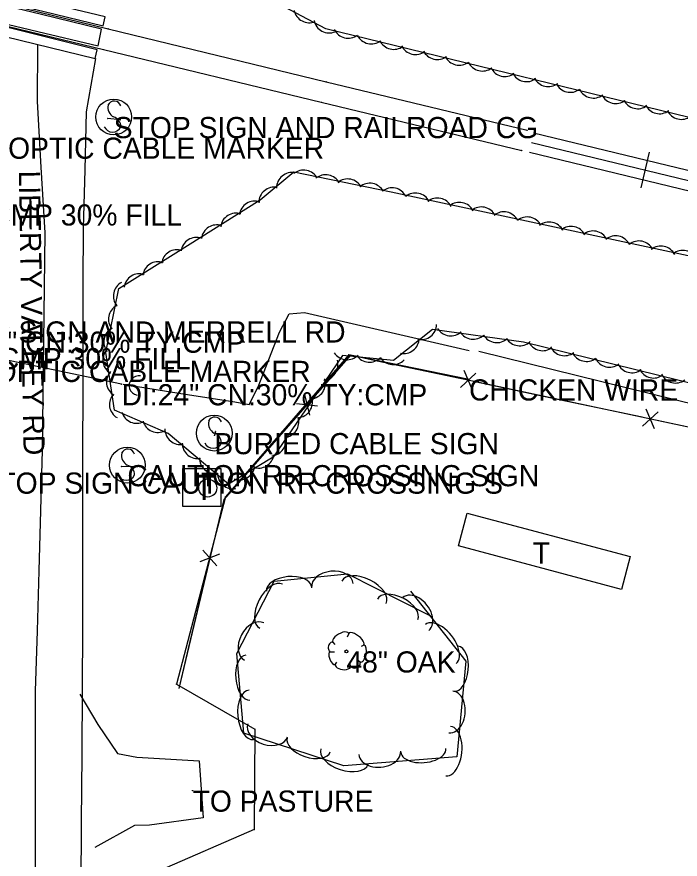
# Model space of a CAD drawing. Extents: x 1441650 to 1491889, y 345904 to 358319.
# Drawn here: x 1451089.1 to 1451245.9, y 352972.1 to 353171.1 of the extents above; entities that cross this region are included whole.
import ezdxf

# ---------------------------------------------------------------- set-up
doc = ezdxf.new("R2010")
doc.units = 0
for name, color, linetype in [('S_BUILDING', 7, 'Continuous'), ('S_BUILDING_ANNOT', 7, 'Continuous'), ('S_CROSS_DRAIN', 7, 'Continuous'), ('S_CROSS_DRAIN_ANNOT', 7, 'Continuous'), ('S_DITCHLINE', 7, 'Continuous'), ('S_DRG_PT_SYM', 7, 'Continuous'), ('S_EDGE_CONCRETE', 7, 'Continuous'), ('S_EDGE_PAVEMENT', 7, 'Continuous'), ('S_EDGE_PAVEMENT_ANNOT', 7, 'Continuous'), ('S_FENCE', 7, 'Continuous'), ('S_FENCE_ANNOT', 7, 'Continuous'), ('S_GRAVEL_ROAD', 7, 'Continuous'), ('S_MSC_PT_SYM', 7, 'Continuous'), ('S_PAVEMENT_CROWN', 7, 'Continuous'), ('S_RAILROAD', 7, 'Continuous'), ('S_SIGN', 7, 'Continuous'), ('S_SIGN_ANNOT', 7, 'Continuous'), ('S_STREAM', 7, 'Continuous'), ('S_SURVEY_TEXT_ANNOT', 7, 'Continuous'), ('S_TELEPHONE_UTILITIES', 7, 'Continuous'), ('S_TREE', 7, 'Continuous'), ('S_TREE_ANNOT', 7, 'Continuous'), ('S_UTILITY_POLE', 7, 'Continuous')]:
    doc.layers.add(name, color=color, linetype=linetype)

msp = doc.modelspace()

# ---------------------------------------------------------------- linework, layer by layer
at = {"layer": 'S_BUILDING'}
msp.add_lwpolyline([(1451231.99, 353035.88), (1451193.49, 353046.15), (1451195.55, 353053.89), (1451234.06, 353043.62)], close=True, dxfattribs=at)
at = {"layer": 'S_CROSS_DRAIN'}
msp.add_line((1451113.86, 353084.35), (1451073.19, 353092.88), dxfattribs=at)
msp.add_arc((1451117.93, 353084.02), 2.3, 79.1525, 259.4817, dxfattribs=at)
at = {"layer": 'S_DITCHLINE'}
msp.add_lwpolyline([(1451114.21, 353084.33), (1451127.41, 353082.25), (1451140.61, 353080.17), (1451144.02, 353079.53), (1451146.11, 353083.72), (1451151.2, 353096.64), (1451153.47, 353100.95), (1451157.11, 353101.3), (1451176.54, 353096.79), (1451195.96, 353092.29)], dxfattribs=at)
at = {"layer": 'S_DRG_PT_SYM'}
msp.add_lwpolyline([(1451113.86, 353084.35), (1451113.86, 353084.4), (1451113.86, 353084.35), (1451113.81, 353084.35), (1451113.86, 353084.35), (1451113.86, 353084.3), (1451113.86, 353084.35), (1451113.91, 353084.35)], dxfattribs=at)
at = {"layer": 'S_EDGE_CONCRETE'}
for points in [[(1451081.55, 353177.96), (1451081.05, 353175.88), (1451095.27, 353172.43), (1451109.49, 353168.98), (1451109.99, 353171.12), (1451095.77, 353174.54)], [(1451109.09, 353168.21), (1451094.94, 353171.65), (1451080.8, 353175.09), (1451079.78, 353171.03), (1451094.06, 353167.64), (1451108.35, 353164.26)], [(1451108.1, 353163.36), (1451093.93, 353166.88), (1451079.75, 353170.41), (1451079.22, 353168.22), (1451093.42, 353164.75), (1451107.62, 353161.28)]]:
    msp.add_lwpolyline(points, close=True, dxfattribs=at)
at = {"layer": 'S_EDGE_PAVEMENT'}
msp.add_lwpolyline([(1451107.68, 353161.28), (1451105.53, 353148.68), (1451105.14, 353134.94), (1451104.75, 353121.19), (1451104.73, 353108.18), (1451104.71, 353095.17), (1451104.68, 353082.15), (1451104.66, 353069.14), (1451104.64, 353055), (1451104.62, 353040.87), (1451104.6, 353026.73), (1451104.58, 353012.6), (1451104.46, 352996.78), (1451104.33, 352980.96), (1451104.21, 352965.14), (1451104.09, 352949.32)], dxfattribs=at)
at = {"layer": 'S_FENCE'}
for p, q in [((1451167.57, 353091.31), (1451138.43, 353057.76)), ((1451195.97, 353085.48), (1451167.57, 353091.31)), ((1451197.6, 353086.96), (1451193.94, 353083.55)), ((1451196.75, 353082.95), (1451194.79, 353087.55)), ((1451157.08, 353081.89), (1451158.26, 353077.04)), ((1451160.16, 353079.19), (1451155.19, 353079.74)), ((1451239.78, 353073.81), (1451237.83, 353078.41)), ((1451240.64, 353077.81), (1451236.98, 353074.4)), ((1451138.43, 353057.76), (1451126.85, 353013.48)), ((1451133.03, 353045.16), (1451136.36, 353041.42)), ((1451137.02, 353044.21), (1451132.37, 353042.37)), ((1451126.85, 353013.48), (1451145.36, 353002.88)), ((1451145.36, 353002.88), (1451145.23, 352979.13)), ((1451145.23, 352979.13), (1451122.76, 352969.36))]:
    msp.add_line(p, q, dxfattribs=at)
for points in [[(1451345.42, 353049.04), (1451252.23, 353073.26), (1451167.98, 353091.16), (1451137.99, 353057.14), (1451127.37, 353012.49)], [(1451174.25, 353089.82), (1451167.98, 353091.16), (1451158.99, 353080.97)], [(1451193.81, 353085.67), (1451174.25, 353089.82)], [(1451217.29, 353080.68), (1451197.73, 353084.84)], [(1451236.85, 353076.52), (1451217.29, 353080.68)], [(1451156.35, 353077.97), (1451143.13, 353062.97)], [(1451260.24, 353071.17), (1451252.23, 353073.26), (1451240.76, 353075.69)], [(1451143.13, 353062.97), (1451137.99, 353057.14), (1451135.16, 353045.24)], [(1451134.23, 353041.35), (1451129.6, 353021.89)], [(1451129.6, 353021.89), (1451127.37, 353012.49)]]:
    msp.add_lwpolyline(points, dxfattribs=at)
at = {"layer": 'S_GRAVEL_ROAD'}
msp.add_lwpolyline([(1451103.96, 353011.08), (1451108.23, 353003.96), (1451112.89, 352997.14), (1451117.49, 352996.26), (1451132.17, 352995.36), (1451133.14, 352981.93), (1451120.44, 352980.16), (1451116.95, 352980.1), (1451107.57, 352974.88)], dxfattribs=at)
at = {"layer": 'S_MSC_PT_SYM'}
for points in [[(1451110.67, 353168.29), (1451110.67, 353168.34), (1451110.67, 353168.29), (1451110.62, 353168.29), (1451110.67, 353168.29), (1451110.67, 353168.24), (1451110.67, 353168.29), (1451110.72, 353168.29)], [(1451109.6, 353163.37), (1451109.6, 353163.42), (1451109.6, 353163.37), (1451109.55, 353163.37), (1451109.6, 353163.37), (1451109.6, 353163.32), (1451109.6, 353163.37), (1451109.65, 353163.37)], [(1451162.2, 353155.79), (1451162.2, 353155.84), (1451162.2, 353155.79), (1451162.15, 353155.79), (1451162.2, 353155.79), (1451162.2, 353155.74), (1451162.2, 353155.79), (1451162.25, 353155.79)], [(1451161.05, 353151), (1451161.05, 353151.05), (1451161.05, 353151), (1451161, 353151), (1451161.05, 353151), (1451161.05, 353150.95), (1451161.05, 353151), (1451161.1, 353151)], [(1451110.58, 353147.13), (1451110.58, 353147.18), (1451110.58, 353147.13), (1451110.53, 353147.13), (1451110.58, 353147.13), (1451110.58, 353147.08), (1451110.58, 353147.13), (1451110.63, 353147.13)], [(1451113.52, 353146.82), (1451113.52, 353146.87), (1451113.52, 353146.82), (1451113.47, 353146.82), (1451113.52, 353146.82), (1451113.52, 353146.77), (1451113.52, 353146.82), (1451113.57, 353146.82)], [(1451209.68, 353144.33), (1451209.68, 353144.38), (1451209.68, 353144.33), (1451209.63, 353144.33), (1451209.68, 353144.33), (1451209.68, 353144.28), (1451209.68, 353144.33), (1451209.73, 353144.33)], [(1451208.42, 353139.52), (1451208.42, 353139.57), (1451208.42, 353139.52), (1451208.37, 353139.52), (1451208.42, 353139.52), (1451208.42, 353139.47), (1451208.42, 353139.52), (1451208.47, 353139.52)], [(1451167.57, 353091.31), (1451167.57, 353091.36), (1451167.57, 353091.31), (1451167.52, 353091.31), (1451167.57, 353091.31), (1451167.57, 353091.26), (1451167.57, 353091.31), (1451167.62, 353091.31)], [(1451195.97, 353085.48), (1451195.97, 353085.53), (1451195.97, 353085.48), (1451195.92, 353085.48), (1451195.97, 353085.48), (1451195.97, 353085.43), (1451195.97, 353085.48), (1451196.02, 353085.48)], [(1451135.81, 353072.28), (1451135.81, 353072.33), (1451135.81, 353072.28), (1451135.76, 353072.28), (1451135.81, 353072.28), (1451135.81, 353072.23), (1451135.81, 353072.28), (1451135.86, 353072.28)], [(1451136.04, 353073.15), (1451136.04, 353073.2), (1451136.04, 353073.15), (1451135.99, 353073.15), (1451136.04, 353073.15), (1451136.04, 353073.1), (1451136.04, 353073.15), (1451136.09, 353073.15)], [(1451113.82, 353064.88), (1451113.82, 353064.93), (1451113.82, 353064.88), (1451113.77, 353064.88), (1451113.82, 353064.88), (1451113.82, 353064.83), (1451113.82, 353064.88), (1451113.87, 353064.88)], [(1451117.18, 353064.8), (1451117.18, 353064.85), (1451117.18, 353064.8), (1451117.13, 353064.8), (1451117.18, 353064.8), (1451117.18, 353064.75), (1451117.18, 353064.8), (1451117.23, 353064.8)], [(1451138.43, 353057.76), (1451138.43, 353057.81), (1451138.43, 353057.76), (1451138.38, 353057.76), (1451138.43, 353057.76), (1451138.43, 353057.71), (1451138.43, 353057.76), (1451138.48, 353057.76)], [(1451126.85, 353013.48), (1451126.85, 353013.53), (1451126.85, 353013.48), (1451126.8, 353013.48), (1451126.85, 353013.48), (1451126.85, 353013.43), (1451126.85, 353013.48), (1451126.9, 353013.48)], [(1451145.36, 353002.88), (1451145.36, 353002.93), (1451145.36, 353002.88), (1451145.31, 353002.88), (1451145.36, 353002.88), (1451145.36, 353002.83), (1451145.36, 353002.88), (1451145.41, 353002.88)], [(1451130.64, 352988.36), (1451130.64, 352988.41), (1451130.64, 352988.36), (1451130.59, 352988.36), (1451130.64, 352988.36), (1451130.64, 352988.31), (1451130.64, 352988.36), (1451130.69, 352988.36)], [(1451145.23, 352979.13), (1451145.23, 352979.18), (1451145.23, 352979.13), (1451145.18, 352979.13), (1451145.23, 352979.13), (1451145.23, 352979.08), (1451145.23, 352979.13), (1451145.28, 352979.13)]]:
    msp.add_lwpolyline(points, dxfattribs=at)
at = {"layer": 'S_PAVEMENT_CROWN'}
msp.add_lwpolyline([(1451094.02, 353164.54), (1451093.88, 353151.12), (1451094.79, 353135.6), (1451095.7, 353120.07), (1451095.54, 353107.24), (1451095.39, 353094.41), (1451095.24, 353081.58), (1451095.08, 353068.75), (1451094.68, 353054.52), (1451094.28, 353040.29), (1451093.88, 353026.07), (1451093.48, 353011.84), (1451093.46, 352996.63), (1451093.43, 352981.42), (1451093.41, 352966.21), (1451093.38, 352951)], dxfattribs=at)
at = {"layer": 'S_RAILROAD'}
for p, q in [((1451079.2, 353175.96), (1451110.67, 353168.29)), ((1451078.06, 353171.06), (1451109.6, 353163.37)), ((1451110.67, 353168.29), (1451162.2, 353155.79)), ((1451109.6, 353163.37), (1451161.05, 353151)), ((1451162.2, 353155.79), (1451209.68, 353144.33)), ((1451161.05, 353151), (1451208.42, 353139.52)), ((1451238.56, 353139.13), (1451236.52, 353130.7)), ((1451238.1, 353137.22), (1451238.09, 353137.19)), ((1451236.99, 353132.64), (1451237.02, 353132.75))]:
    msp.add_line(p, q, dxfattribs=at)
for points in [[(1451211.2, 353143.74), (1451315.37, 353118.5)], [(1451210.71, 353141.41), (1451314.82, 353116.2)], [(1451210.23, 353139.13), (1451314.27, 353113.93)], [(1451237.52, 353134.92), (1451237.54, 353134.92)]]:
    msp.add_lwpolyline(points, dxfattribs=at)
at = {"layer": 'S_SIGN'}
for p, q in [((1451113.52, 353146.82), (1451110.58, 353147.13)), ((1451136.04, 353073.15), (1451135.81, 353072.28)), ((1451117.18, 353064.8), (1451113.82, 353064.88))]:
    msp.add_line(p, q, dxfattribs=at)
for centre in [(1451112, 353147.46), (1451135.77, 353072.8), (1451115.23, 353065.23)]:
    msp.add_circle(centre, 4.24, dxfattribs=at)
for centre, radius, start, end in [((1451113.17, 353149.71), 2.55, 167.1196, 241.9813), ((1451112.13, 353149.61), 1.62, 16.5258, 156.8957), ((1451111.3, 353145.18), 2.38, 358.6529, 73.7063), ((1451111.74, 353146.06), 2.17, 204.641, 335.359), ((1451135.9, 353074.95), 1.62, 16.5258, 156.8957), ((1451136.94, 353075.05), 2.55, 167.1196, 241.9813), ((1451135.07, 353070.52), 2.38, 358.6529, 73.7063), ((1451135.51, 353071.4), 2.17, 204.641, 335.359), ((1451115.36, 353067.39), 1.62, 16.5258, 156.8957), ((1451116.4, 353067.49), 2.55, 167.1196, 241.9813), ((1451114.53, 353062.95), 2.38, 358.6529, 73.7063), ((1451114.97, 353063.83), 2.17, 204.641, 335.359)]:
    msp.add_arc(centre, radius, start, end, dxfattribs=at)
at = {"layer": 'S_STREAM'}
msp.add_lwpolyline([(1451308.15, 353065), (1451198.24, 353092.07)], dxfattribs=at)
at = {"layer": 'S_TELEPHONE_UTILITIES'}
msp.add_lwpolyline([(1451128.35, 353055.45), (1451128.35, 353064.45), (1451137.35, 353064.45), (1451137.35, 353055.45)], close=True, dxfattribs=at)
at = {"layer": 'S_TREE'}
for p, q in [((1451167.54, 353025.48), (1451167.15, 353024.62)), ((1451163.74, 353023.46), (1451164.25, 353022.88)), ((1451171.11, 353022.69), (1451170.45, 353022.41)), ((1451163.09, 353021.14), (1451164.21, 353021.14)), ((1451164.25, 353017.96), (1451164.71, 353018.66)), ((1451170.33, 353018.58), (1451169.87, 353019)), ((1451167.93, 353017.69), (1451167.85, 353018.46))]:
    msp.add_line(p, q, dxfattribs=at)
for points in [[(1451353.19, 353121.67), (1451162.15, 353168.27), (1451133.93, 353183.21), (1451126.39, 353200.75), (1451117.62, 353208.71), (1451114.79, 353213), (1451115.41, 353218.39), (1451117.76, 353221.43), (1451156.02, 353212.97), (1451267.5, 353185.04), (1451357.38, 353161.73)], [(1451304.45, 353070.73), (1451208.81, 353094.29), (1451187.33, 353097.24), (1451178.11, 353089.97), (1451166.07, 353091.12), (1451160.54, 353083.04), (1451149.69, 353067.14), (1451139.1, 353060.74), (1451124.84, 353072.69), (1451112.16, 353078.17), (1451110.11, 353091.86), (1451113.22, 353106.96), (1451126.66, 353115.39), (1451146.61, 353127.9), (1451154.55, 353134.47), (1451177.55, 353129.82), (1451266.48, 353110.73), (1451327.66, 353097.19)], [(1451182.16, 353035.44), (1451195.2, 353018.92), (1451193.07, 352996.35), (1451166.38, 352994.19), (1451142.78, 353001.88), (1451141.06, 353020.76), (1451149.89, 353037.78), (1451167.28, 353039.51), (1451186.83, 353029.64)]]:
    msp.add_lwpolyline(points, dxfattribs=at)
msp.add_circle((1451166.98, 353021.23), 0.341, dxfattribs=at)
for centre, major_axis, ratio, start_param, end_param in [((1451158.21, 353173.35), (3.39, -1.32), 0.995575, 3.709724, 5.482925), ((1451162.91, 353170.94), (3.39, -1.32), 0.995575, 3.709724, 5.482925), ((1451167.4, 353169.71), (3.57, -0.7), 0.995499, 3.781017, 5.554217), ((1451172.88, 353168.34), (3.57, -0.7), 0.995499, 3.781017, 5.554217), ((1451178.16, 353167.05), (3.57, -0.7), 0.995499, 3.781017, 5.554217), ((1451183.32, 353165.83), (3.57, -0.7), 0.995499, 3.781017, 5.554217), ((1451188.47, 353164.65), (3.57, -0.7), 0.995499, 3.781017, 5.554217), ((1451193.64, 353163.31), (3.57, -0.7), 0.995499, 3.781017, 5.554217), ((1451199.11, 353161.94), (3.57, -0.7), 0.995499, 3.781017, 5.554217), ((1451204.4, 353160.65), (3.57, -0.7), 0.995499, 3.781017, 5.554217), ((1451209.56, 353159.43), (3.57, -0.7), 0.995499, 3.781017, 5.554217), ((1451214.71, 353158.25), (3.57, -0.7), 0.995499, 3.781017, 5.554217), ((1451219.88, 353156.91), (3.57, -0.7), 0.995499, 3.781017, 5.554217), ((1451225.35, 353155.55), (3.57, -0.7), 0.995499, 3.781017, 5.554217), ((1451230.64, 353154.25), (3.57, -0.7), 0.995499, 3.781017, 5.554217), ((1451235.8, 353153.03), (3.57, -0.7), 0.995499, 3.781017, 5.554217), ((1451240.95, 353151.85), (3.57, -0.7), 0.995499, 3.781017, 5.554217), ((1451246.12, 353150.52), (3.57, -0.7), 0.995499, 3.781017, 5.554217), ((1451154.12, 353130.7), (-2.81, -2.32), 0.99971, 3.825789, 5.598989), ((1451156.88, 353131.28), (-3.57, 0.72), 0.999529, 3.825789, 5.598989), ((1451162.09, 353130.16), (-3.57, 0.72), 0.999529, 3.825789, 5.598989), ((1451167.28, 353129.18), (-3.57, 0.72), 0.999529, 3.825789, 5.598989), ((1451149.92, 353127.24), (-2.81, -2.32), 0.99971, 3.825789, 5.598989), ((1451172.49, 353128.17), (-3.57, 0.72), 0.999529, 3.825789, 5.598989), ((1451177.79, 353127.08), (-3.64, -0.19), 0.999498, 3.562907, 5.336108), ((1451183.3, 353125.86), (-3.64, -0.19), 0.999498, 3.562907, 5.336108), ((1451188.5, 353124.67), (-3.64, -0.19), 0.999498, 3.562907, 5.336108), ((1451145.34, 353123.96), (-3.26, 1.63), 0.998699, 4.850812, 6.624013), ((1451193.68, 353123.64), (-3.64, -0.19), 0.999498, 3.562907, 5.336108), ((1451198.87, 353122.56), (-3.64, -0.19), 0.999498, 3.562907, 5.336108), ((1451140.9, 353121.1), (-3.26, 1.63), 0.998699, 4.850812, 6.624013), ((1451204.19, 353121.41), (-3.64, -0.19), 0.999498, 3.562907, 5.336108), ((1451136.35, 353118.33), (-3.26, 1.63), 0.998699, 4.850812, 6.624013), ((1451209.71, 353120.2), (-3.64, -0.19), 0.999498, 3.562907, 5.336108), ((1451214.91, 353119), (-3.64, -0.19), 0.999498, 3.562907, 5.336108), ((1451220.09, 353117.97), (-3.64, -0.19), 0.999498, 3.562907, 5.336108), ((1451225.28, 353116.89), (-3.64, -0.19), 0.999498, 3.562907, 5.336108), ((1451131.55, 353115.36), (-3.26, 1.63), 0.998699, 4.850812, 6.624013), ((1451230.6, 353115.74), (-3.64, -0.19), 0.999498, 3.562907, 5.336108), ((1451236.11, 353114.53), (-3.64, -0.19), 0.999498, 3.562907, 5.336108), ((1451126.95, 353112.48), (-2.68, 2.46), 0.994946, 5.130098, 6.903298), ((1451241.31, 353113.33), (-3.64, -0.19), 0.999498, 3.562907, 5.336108), ((1451246.49, 353112.3), (-3.64, -0.19), 0.999498, 3.562907, 5.336108), ((1451122.5, 353109.64), (-2.68, 2.46), 0.994946, 5.130098, 6.903298), ((1451118.08, 353106.79), (-2.68, 2.46), 0.994946, 5.130098, 6.903298), ((1451115.56, 353105.17), (3.5, -1.01), 0.996784, 2.33331, 4.106511), ((1451114.4, 353099.66), (3.5, -1.01), 0.996784, 2.33331, 4.106511), ((1451184.67, 353098.53), (2.86, 2.25), 0.999699, 3.825789, 5.598989), ((1451113.3, 353094.35), (3.5, -1.01), 0.996784, 2.33331, 4.106511), ((1451191.66, 353099.4), (3.61, -0.5), 0.999519, 3.825789, 5.598989), ((1451196.94, 353098.6), (3.61, -0.5), 0.999519, 3.825789, 5.598989), ((1451180.53, 353095.22), (2.86, 2.25), 0.999699, 3.825789, 5.598989), ((1451202.53, 353097.8), (3.61, -0.5), 0.999519, 3.825789, 5.598989), ((1451207.92, 353097.06), (3.61, -0.5), 0.999519, 3.825789, 5.598989), ((1451213.37, 353095.9), (3.07, -1.96), 0.999484, 4.153907, 5.927108), ((1451113.07, 353090.07), (-3.51, -0.96), 0.999206, 5.278741, 7.051942), ((1451218.52, 353094.71), (3.07, -1.96), 0.999484, 4.153907, 5.927108), ((1451167.15, 353093.76), (1.84, -3.15), 0.998572, 4.773791, 6.546992), ((1451172.45, 353093.18), (1.84, -3.15), 0.998572, 4.773791, 6.546992), ((1451178.06, 353092.62), (1.84, -3.15), 0.998572, 4.773791, 6.546992), ((1451223.68, 353093.36), (3.07, -1.96), 0.999484, 4.153907, 5.927108), ((1451229.15, 353091.98), (3.07, -1.96), 0.999484, 4.153907, 5.927108), ((1451161.36, 353088.95), (2.19, 2.91), 0.999844, 3.87043, 5.64363), ((1451234.43, 353090.68), (3.07, -1.96), 0.999484, 4.153907, 5.927108), ((1451113.92, 353084.86), (-3.51, -0.96), 0.999206, 5.278741, 7.051942), ((1451239.59, 353089.44), (3.07, -1.96), 0.999484, 4.153907, 5.927108), ((1451244.74, 353088.25), (3.07, -1.96), 0.999484, 4.153907, 5.927108), ((1451158.39, 353084.55), (2.19, 2.91), 0.999844, 3.87043, 5.64363), ((1451114.64, 353079.57), (-3.51, -0.96), 0.999206, 5.278741, 7.051942), ((1451155.32, 353080.06), (2.82, 2.3), 0.999832, 4.114061, 5.887262), ((1451117.44, 353078.74), (3.34, -1.45), 0.999587, 3.825789, 5.598989), ((1451152.11, 353075.41), (2.82, 2.3), 0.999832, 4.114061, 5.887262), ((1451122.44, 353076.58), (3.34, -1.45), 0.999587, 3.825789, 5.598989), ((1451127.74, 353073.73), (2.87, -2.24), 0.999711, 3.791252, 5.564453), ((1451131.83, 353070.39), (2.87, -2.24), 0.999711, 3.791252, 5.564453), ((1451149.05, 353071.04), (2.82, 2.3), 0.999832, 4.114061, 5.887262), ((1451135.88, 353066.91), (2.87, -2.24), 0.999711, 3.791252, 5.564453), ((1451146.24, 353068.16), (3.12, 1.88), 0.999642, 3.825789, 5.598989), ((1451141.72, 353065.39), (3.12, 1.88), 0.999642, 3.825789, 5.598989), ((1451140.18, 353063.26), (2.87, -2.24), 0.999711, 3.791252, 5.564453), ((1451153.4, 353036), (-5.32, -0.53), 0.540626, 3.141593, 6.283185), ((1451163.68, 353036.76), (-4.93, -0.49), 0.685218, 3.141593, 6.283185), ((1451171.15, 353035.18), (-5.24, 2.64), 0.549906, 3.141593, 6.283185), ((1451149.22, 353031.88), (-2.7, -5.21), 0.550059, 3.141593, 6.283185), ((1451179.07, 353031.18), (-4.77, 2.41), 0.540529, 3.141593, 6.283185), ((1451183.36, 353030.08), (-3.07, 3.88), 0.685859, 3.139939, 6.281532), ((1451145.19, 353023.54), (-2.28, -4.4), 0.685285, 3.141593, 6.283185), ((1451189.29, 353022.98), (-3.63, 4.6), 0.55052, 3.140584, 6.282177), ((1451165.65, 353024.43), (1.86, 1.08), 0.471018, 0, 3.141593), ((1451169.3, 353024.11), (-1.81, 1.36), 0.405113, 3.141593, 6.283186), ((1451163.41, 353022.32), (0.31, 1.03), 0.646762, 0, 3.141593), ((1451170.66, 353020.7), (0.46, 2.04), 0.482994, 3.141593, 6.283185), ((1451163.72, 353019.67), (-0.61, 1.6), 0.420543, 6.283185, 9.424777), ((1451192.9, 353017.11), (0.5, 5.32), 0.541017, 3.141078, 6.28267), ((1451143.71, 353015.05), (0.49, -5.32), 0.540581, 3.141593, 6.283185), ((1451169.14, 353018.18), (1.09, 0.46), 0.711534, 3.141592, 6.283185), ((1451166.18, 353017.89), (-1.83, 0.19), 0.529943, 0, 3.141593), ((1451144.52, 353006.22), (0.53, -5.84), 0.549959, 3.141593, 6.283185), ((1451191.67, 353006.89), (0.46, 4.93), 0.685713, 3.140721, 6.282314), ((1451148.37, 353002.57), (4.71, -1.54), 0.685122, 3.141593, 6.283185), ((1451191.06, 352997.65), (0.55, 5.84), 0.550403, 3.141061, 6.282654), ((1451158.08, 352999.13), (5.08, -1.66), 0.54055, 3.141593, 6.283185), ((1451166.51, 352996.38), (5.58, -1.82), 0.549928, 3.141593, 6.283185), ((1451174.87, 352997.27), (4.94, 0.4), 0.685223, 3.141705, 6.283298), ((1451185.16, 352997.84), (5.33, 0.43), 0.54063, 3.141659, 6.283252)]:
    msp.add_ellipse(centre, major_axis=major_axis, ratio=ratio, start_param=start_param, end_param=end_param, dxfattribs=at)
at = {"layer": 'S_UTILITY_POLE'}
msp.add_line((1451134.12, 353061.97), (1451134.12, 353064.07), dxfattribs=at)
msp.add_circle((1451134.24, 353059.82), 2.13, dxfattribs=at)

# ---------------------------------------------------------------- texts
at = {"layer": 'S_BUILDING_ANNOT'}
msp.add_text('T', height=5, dxfattribs=at).set_placement((1451211, 353041.97))
at = {"layer": 'S_CROSS_DRAIN_ANNOT'}
for s, p in [('24" CMP 30% FILL', (1451071.13, 353121.82)), ('DI:24" CN:30% TY:CMP', (1451070.84, 353091.76)), ('24" CMP 30% FILL', (1451073.19, 353087.88)), ('DI:24" CN:30% TY:CMP', (1451113.86, 353079.35))]:
    msp.add_text(s, height=5, dxfattribs=at).set_placement(p)
at = {"layer": 'S_EDGE_PAVEMENT_ANNOT'}
msp.add_text('LIBERTY VALEEY RD', height=5.0003, rotation=270.9681, dxfattribs=at).set_placement((1451089.58, 353134.75))
at = {"layer": 'S_FENCE_ANNOT'}
msp.add_text('CHICKEN WIRE', height=5, dxfattribs=at).set_placement((1451195.97, 353080.48))
at = {"layer": 'S_SIGN_ANNOT'}
for s, p in [('STOP SIGN AND RAILROAD CG', (1451112, 353142.46)), ('FIBRE OPTIC CABLE MARKER', (1451065.5, 353137.59)), ('STOP SIGN AND MERRELL RD', (1451069.45, 353094.18)), ('FIBRE OPTIC CABLE MARKER', (1451062.32, 353084.86)), ('BURIED CABLE SIGN', (1451135.77, 353067.8)), ('CAUTION RR CROSSING SIGN', (1451115.23, 353060.23)), ('STOP SIGN CAUTION RR CROSSING S', (1451080.28, 353058.47))]:
    msp.add_text(s, height=5, dxfattribs=at).set_placement(p)
at = {"layer": 'S_SURVEY_TEXT_ANNOT'}
msp.add_text('TO PASTURE', height=5, dxfattribs=at).set_placement((1451130.64, 352983.36))
at = {"layer": 'S_TELEPHONE_UTILITIES'}
msp.add_text('T', height=6, rotation=360, dxfattribs=at).set_placement((1451130.92, 353056.95))
at = {"layer": 'S_TREE_ANNOT'}
msp.add_text('48" OAK', height=5, dxfattribs=at).set_placement((1451166.98, 353016.23))

doc.saveas('drawing.dxf')
